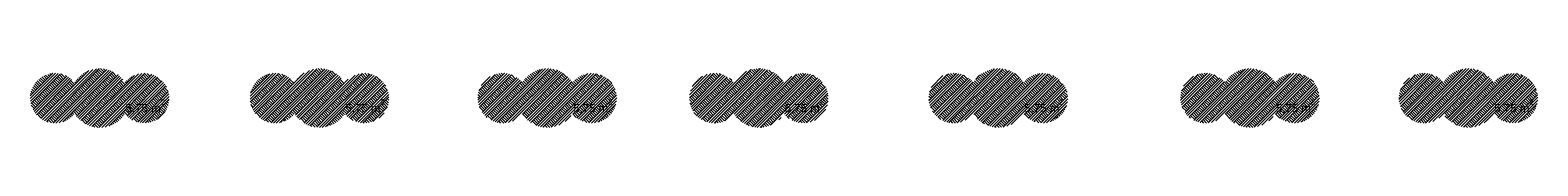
# Model space of a CAD drawing. Header units: metres. Extents: x -167 to 338, y -186 to 508.
# Tile 273 of 279: x 209.75 to 255.61, y -134.07 to -132.28. Entities that reach past the tile are written whole.
import ezdxf

# ---------------------------------------------------------------- set-up
doc = ezdxf.new("R2010")
doc.units = ezdxf.units.M
doc.header["$MEASUREMENT"] = 0
doc.layers.add('60 Gelände 2D Übersicht', color=7, linetype='Continuous')
doc.styles.add('ERSTELLTER_STIL_1', font='arial.ttf')
pattern_1 = [(45, (27236.1321, 33357.27905), (-0.1272792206, 0.1272792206), []), (45, (27236.08967, 33357.32148), (-0.2545584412, 0.2545584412), []), (45, (27236.04724, 33357.3639), (-0.2545584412, 0.2545584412), []), (135, (27236.004815, 33357.40633), (0.04242640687, 0.04242640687), [0.18, -0.18])]

msp = doc.modelspace()

# ---------------------------------------------------------------- hatches: boundary and pattern name
at = {"layer": '60 Gelände 2D Übersicht', "linetype": 'Continuous', "lineweight": 18}
h = msp.add_hatch(dxfattribs=at)
h.set_pattern_fill('gewachsener_Boden_SN1_0001', color=8, style=0, pattern_type=2)
h.set_pattern_definition(pattern_1)
h.paths.add_polyline_path([(211.1, -132.705, -0.560067), (212.628, -132.705, -2.844228), (212.628, -133.651, -0.547905), (211.1, -133.651, -2.85936)])
h = msp.add_hatch(dxfattribs=at)
h.set_pattern_fill('gewachsener_Boden_SN1_0001', color=8, style=0, pattern_type=2)
h.set_pattern_definition(pattern_1)
h.paths.add_polyline_path([(217.789, -132.705, -0.560067), (219.317, -132.705, -2.844228), (219.317, -133.651, -0.547905), (217.789, -133.651, -2.85936)])
h = msp.add_hatch(dxfattribs=at)
h.set_pattern_fill('gewachsener_Boden_SN1_0001', color=8, style=0, pattern_type=2)
h.set_pattern_definition(pattern_1)
h.paths.add_polyline_path([(224.716, -132.705, -0.560067), (226.244, -132.705, -2.844228), (226.244, -133.651, -0.547905), (224.716, -133.651, -2.85936)])
h = msp.add_hatch(dxfattribs=at)
h.set_pattern_fill('gewachsener_Boden_SN1_0001', color=8, style=0, pattern_type=2)
h.set_pattern_definition(pattern_1)
h.paths.add_polyline_path([(231.153, -132.705, -0.560067), (232.681, -132.705, -2.844228), (232.681, -133.651, -0.547905), (231.153, -133.651, -2.85936)])
h = msp.add_hatch(dxfattribs=at)
h.set_pattern_fill('gewachsener_Boden_SN1_0001', color=8, style=0, pattern_type=2)
h.set_pattern_definition(pattern_1)
h.paths.add_polyline_path([(238.436, -132.705, -0.560067), (239.965, -132.705, -2.844228), (239.965, -133.651, -0.547905), (238.436, -133.651, -2.85936)])
h = msp.add_hatch(dxfattribs=at)
h.set_pattern_fill('gewachsener_Boden_SN1_0001', color=8, style=0, pattern_type=2)
h.set_pattern_definition(pattern_1)
h.paths.add_polyline_path([(246.092, -132.705, -0.560067), (247.62, -132.705, -2.844228), (247.62, -133.651, -0.547905), (246.092, -133.651, -2.85936)])
h = msp.add_hatch(dxfattribs=at)
h.set_pattern_fill('gewachsener_Boden_SN1_0001', color=8, style=0, pattern_type=2)
h.set_pattern_definition(pattern_1)
h.paths.add_polyline_path([(252.737, -132.705, -0.560067), (254.265, -132.705, -2.844228), (254.265, -133.651, -0.547905), (252.737, -133.651, -2.85936)])

# ---------------------------------------------------------------- texts
at = {"layer": '60 Gelände 2D Übersicht', "color": 7, "lineweight": 13, "char_height": 0.25, "attachment_point": 7, "style": 'ERSTELLTER_STIL_1'}
for insert in [(212.648, -133.651), (219.337, -133.651), (226.265, -133.651), (232.701, -133.651), (239.985, -133.651), (247.64, -133.651), (254.285, -133.651)]:
    msp.add_mtext('{\\fArial|b0|i0|c0|p0;5,75 m{\\H0.66x;\\S2^  ;}}', dxfattribs=dict(at, insert=insert))

doc.saveas('drawing.dxf')
